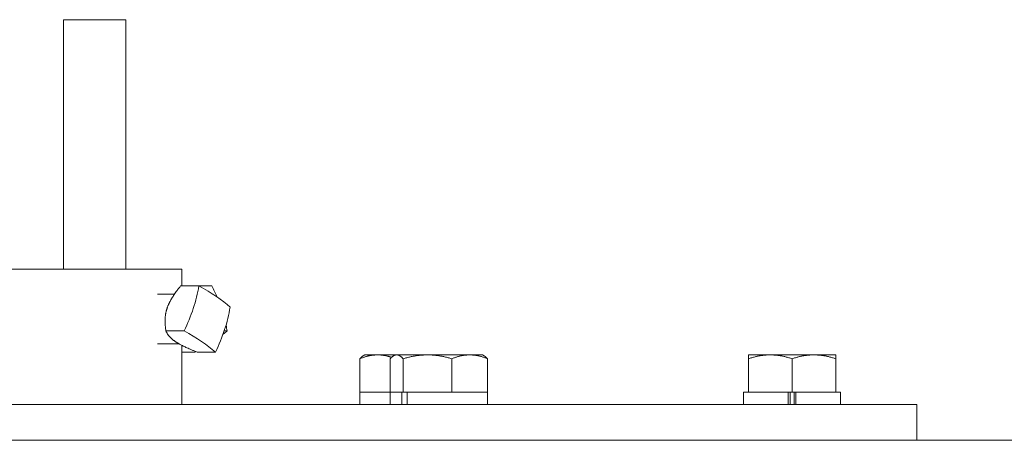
# Model space of a CAD drawing. Header units: inches. Extents: x 1 to 669, y 0 to 417.
# Tile 290 of 317: x 564.71 to 569.65, y 272.73 to 274.84. Entities that reach past the tile are written whole.
import ezdxf

# ---------------------------------------------------------------- set-up
doc = ezdxf.new("R2010")
doc.units = ezdxf.units.IN
doc.header["$LTSCALE"] = 12
doc.header["$MEASUREMENT"] = 0
doc.layers.add('X', color=1, linetype='CONTINUOUS')

msp = doc.modelspace()

# ---------------------------------------------------------------- linework, layer by layer
at = {"layer": 'X', "lineweight": 0}
for p, q in [((565.2405, 274.83876), (564.928, 274.83876)), ((564.928, 274.83876), (564.928, 273.58506)), ((565.2405, 274.83876), (565.2405, 273.58506)), ((565.39885, 273.58506), (564.64675, 273.58506)), ((565.52175, 273.58506), (565.39885, 273.58506)), ((565.52175, 273.58506), (565.52175, 273.50148)), ((565.60642, 273.50148), (565.51522, 273.50148)), ((565.6718, 273.50148), (565.60642, 273.50148)), ((565.39885, 273.46006), (565.48424, 273.46006)), ((565.53219, 273.27544), (565.441, 273.27544)), ((565.7486, 273.27544), (565.73367, 273.27544)), ((565.39885, 273.21006), (565.5078, 273.21006)), ((565.52175, 273.20259), (565.52175, 272.90506)), ((565.58606, 273.16864), (565.52175, 273.16864)), ((565.68927, 273.16864), (565.59808, 273.16864)), ((566.41377, 272.96706), (566.41377, 273.1355)), ((566.43903, 273.15506), (566.43131, 273.1506)), ((566.43903, 273.15506), (566.50317, 273.15506)), ((566.59138, 273.15506), (566.50317, 273.15506)), ((566.56612, 272.96706), (566.56612, 273.1355)), ((566.59138, 273.15506), (566.58366, 273.1506)), ((566.59884, 273.15506), (566.59138, 273.15506)), ((566.59884, 273.15506), (566.7537, 273.15506)), ((566.63157, 272.96706), (566.63157, 273.1355)), ((566.7537, 273.15506), (566.96524, 273.15506)), ((566.87583, 272.96706), (566.87583, 273.1355)), ((566.96524, 273.15506), (567.02938, 273.15506)), ((567.02938, 273.15506), (567.03711, 273.1506)), ((567.05465, 272.96706), (567.05465, 273.1355)), ((568.47333, 273.15506), (568.36383, 273.15506)), ((568.36383, 272.96706), (568.36383, 273.1355)), ((568.47333, 273.15506), (568.69233, 273.15506)), ((568.58283, 272.96706), (568.58283, 273.1355)), ((568.69233, 273.15506), (568.80183, 273.15506)), ((568.80183, 272.96706), (568.80183, 273.1355)), ((566.4279, 272.96706), (566.41377, 272.96706)), ((566.41453, 272.90506), (566.41453, 272.96706)), ((566.56612, 272.96706), (566.4279, 272.96706)), ((566.56688, 272.96706), (566.56612, 272.96706)), ((566.62522, 272.96706), (566.56688, 272.96706)), ((566.56688, 272.90506), (566.56688, 272.96706)), ((566.62522, 272.96706), (566.62522, 272.90506)), ((566.62588, 272.96706), (566.62522, 272.96706)), ((566.63157, 272.96706), (566.62588, 272.96706)), ((566.65224, 272.96706), (566.63157, 272.96706)), ((566.85652, 272.96706), (566.65224, 272.96706)), ((566.65224, 272.96706), (566.65224, 272.90506)), ((566.87583, 272.96706), (566.85652, 272.96706)), ((566.88997, 272.96706), (566.87583, 272.96706)), ((567.04051, 272.96706), (566.88997, 272.96706)), ((567.05465, 272.96706), (567.04051, 272.96706)), ((567.05388, 272.90506), (567.05388, 272.96706)), ((568.36383, 272.96706), (568.33933, 272.96706)), ((568.33933, 272.90506), (568.33933, 272.96706)), ((568.38114, 272.96706), (568.36383, 272.96706)), ((568.56372, 272.96706), (568.38114, 272.96706)), ((568.56372, 272.96706), (568.56372, 272.90506)), ((568.56379, 272.96706), (568.56372, 272.96706)), ((568.58283, 272.96706), (568.56379, 272.96706)), ((568.57263, 272.90506), (568.57263, 272.96706)), ((568.60186, 272.96706), (568.58283, 272.96706)), ((568.59303, 272.90506), (568.59303, 272.96706)), ((568.60186, 272.96706), (568.60193, 272.96706)), ((568.78451, 272.96706), (568.60193, 272.96706)), ((568.60193, 272.96706), (568.60193, 272.90506)), ((568.80183, 272.96706), (568.78451, 272.96706)), ((568.82633, 272.96706), (568.80183, 272.96706)), ((568.82633, 272.90506), (568.82633, 272.96706)), ((567.2598, 272.90506), (555.33375, 272.90506)), ((569.20875, 272.90506), (567.2598, 272.90506)), ((569.20875, 272.90506), (569.20875, 272.72576)), ((571.45175, 272.72576), (562.27125, 272.72576))]:
    msp.add_line(p, q, dxfattribs=at)
at = {"layer": 'X', "lineweight": 0, "extrusion": (2.48803e-16, -4.00774e-17, -1)}
msp.add_ellipse((565.14199, 273.38846), major_axis=(-0.34145, -0.50218), ratio=0.6501456, start_param=-2.1943496, end_param=-1.7797061, dxfattribs=at)
at = {"layer": 'X', "lineweight": 0}
for centre, major_axis, ratio, start_param, end_param in [((565.25764, 273.44808), (-0.57696, 0.18945), 0.3072036, -2.5302289, -2.1155854), ((565.29907, 273.28165), (0.34145, 0.50218), 0.6501456, -1.3618866, -0.947243)]:
    msp.add_ellipse(centre, major_axis=major_axis, ratio=ratio, start_param=start_param, end_param=end_param, dxfattribs=at)
at = {"layer": 'X', "lineweight": 0, "extrusion": (2.91289e-16, 1.69222e-17, -1)}
msp.add_ellipse((565.29722, 273.38846), major_axis=(0.33349, -0.5075), ratio=0.6283242, start_param=-1.3865548, end_param=-1.2841989, dxfattribs=at)
at = {"layer": 'X', "lineweight": 0, "extrusion": (3.01138e-16, 1.12206e-16, -1)}
msp.add_ellipse((565.18341, 273.22204), major_axis=(0.57696, -0.18945), ratio=0.3072036, start_param=-1.0260073, end_param=-0.6113637, dxfattribs=at)
at = {"layer": 'X', "lineweight": 0, "extrusion": (2.30368e-16, -5.31038e-17, -1)}
msp.add_ellipse((565.25435, 273.22204), major_axis=(-0.57499, -0.19536), ratio=0.2968927, start_param=-2.4962679, end_param=-2.4302896, dxfattribs=at)
at = {"layer": 'X', "lineweight": 0, "extrusion": (2.49903e-16, 3.99066e-18, -1)}
msp.add_ellipse((565.29722, 273.38846), major_axis=(0.33349, -0.5075), ratio=0.6283242, start_param=-1.0254928, end_param=-0.9719113, dxfattribs=at)
at = {"layer": 'X', "lineweight": 0, "extrusion": (3.09347e-16, -1.34538e-16, -1)}
msp.add_ellipse((565.25435, 273.22204), major_axis=(-0.57499, -0.19536), ratio=0.2968927, start_param=-2.0925965, end_param=-2.0816243, dxfattribs=at)
at = {"layer": 'X', "lineweight": 0}
for points, weights in [([(565.44687, 273.38846), (565.46224, 273.43527), (565.51522, 273.50148)], [2.06132118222, 2.06132118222, 1.70765438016]), ([(565.441, 273.27544), (565.4315, 273.34165), (565.44687, 273.38846)], [1.70765438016, 2.06132118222, 2.06132118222]), ([(565.4883, 273.22204), (565.45577, 273.24416), (565.441, 273.27544)], [2.06132118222, 2.06132118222, 1.70765438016]), ([(565.59808, 273.16864), (565.52083, 273.19992), (565.4883, 273.22204)], [1.70765438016, 2.06132118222, 2.06132118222]), ([(565.52175, 273.20032), (565.52251, 273.20107), (565.52328, 273.20181)], [1.98248389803, 1.98753485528, 1.99226220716]), ([(566.41377, 273.1355), (566.46168, 273.15506), (566.50317, 273.15506)], [1.76277349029, 1.89912449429, 1.89912449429]), ([(566.43131, 273.1506), (566.42302, 273.14581), (566.41377, 273.1355)], [1.86620814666, 1.83213063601, 1.76277349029]), ([(566.50317, 273.15506), (566.53656, 273.15506), (566.57321, 273.14273)], [1.89912449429, 1.89912449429, 1.81083301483]), ([(566.56612, 273.1355), (566.58366, 273.15506), (566.59884, 273.15506)], [1.76277349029, 1.89912449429, 1.89912449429]), ([(566.59884, 273.15506), (566.61403, 273.15506), (566.63157, 273.1355)], [1.89912449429, 1.89912449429, 1.76277349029]), ([(566.63157, 273.1355), (566.69702, 273.15506), (566.7537, 273.15506)], [1.76277349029, 1.89912449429, 1.89912449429]), ([(566.7537, 273.15506), (566.81038, 273.15506), (566.87583, 273.1355)], [1.89912449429, 1.89912449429, 1.76277349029]), ([(566.87583, 273.1355), (566.92375, 273.15506), (566.96524, 273.15506)], [1.76277349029, 1.89912449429, 1.89912449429]), ([(566.96524, 273.15506), (567.00673, 273.15506), (567.05465, 273.1355)], [1.89912449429, 1.89912449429, 1.76277349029]), ([(567.05465, 273.1355), (567.0454, 273.14581), (567.03711, 273.1506)], [1.76277349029, 1.83213063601, 1.86620814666]), ([(568.36383, 273.15506), (568.36383, 273.15506), (568.36383, 273.1355)], [1.89912449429, 1.89912449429, 1.76277349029]), ([(568.36383, 273.1355), (568.42251, 273.15506), (568.47333, 273.15506)], [1.76277349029, 1.89912449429, 1.89912449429]), ([(568.47333, 273.15506), (568.52414, 273.15506), (568.58283, 273.1355)], [1.89912449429, 1.89912449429, 1.76277349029]), ([(568.58283, 273.1355), (568.64151, 273.15506), (568.69233, 273.15506)], [1.76277349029, 1.89912449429, 1.89912449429]), ([(568.69233, 273.15506), (568.74314, 273.15506), (568.80183, 273.1355)], [1.89912449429, 1.89912449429, 1.76277349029]), ([(568.80183, 273.1355), (568.80183, 273.15506), (568.80183, 273.15506)], [1.76277349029, 1.89912449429, 1.89912449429])]:
    msp.add_rational_spline(points, weights, degree=2, dxfattribs=at)

doc.saveas('drawing.dxf')
